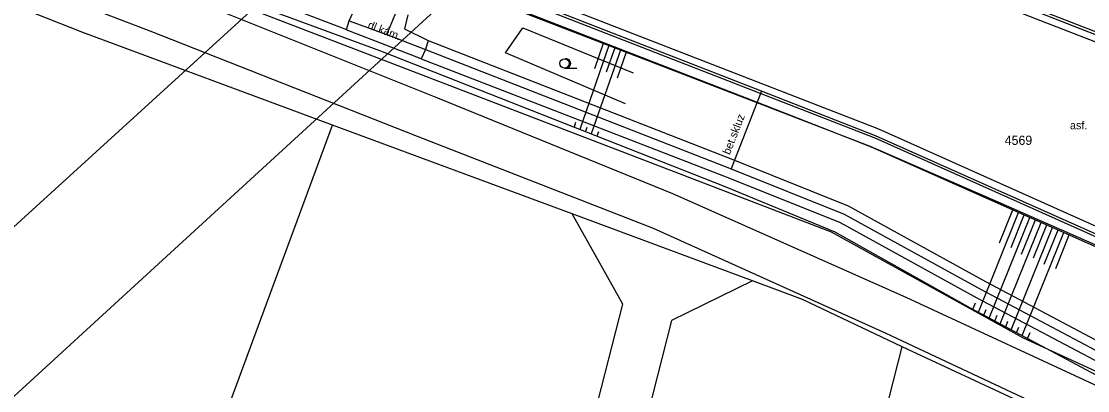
# Model space of a CAD drawing. Extents: x -540150 to -533593, y -1185082 to -1180066.
# Drawn here: x -535773.5 to -535686.9, y -1182396.8 to -1182366.8 of the extents above; entities that cross this region are included whole.
import ezdxf

# ---------------------------------------------------------------- set-up
doc = ezdxf.new("R2010")
doc.units = 0
for name, color, linetype in [('KN_HRAN_PARCEL', 7, 'Continuous'), ('KN_PARC_Č', 7, 'Continuous'), ('KN_VKP_HRAN_', 7, 'Continuous'), ('Vrstva 1', 7, 'Continuous'), ('Vrstva 10', 7, 'Continuous'), ('Vrstva 11', 7, 'Continuous'), ('Vrstva 14', 7, 'Continuous'), ('Vrstva 15', 7, 'Continuous'), ('Vrstva 21', 7, 'Continuous'), ('Vrstva 36', 7, 'Continuous'), ('Vrstva 40', 7, 'Continuous'), ('Vrstva 9', 7, 'Continuous')]:
    doc.layers.add(name, color=color, linetype=linetype)

msp = doc.modelspace()

# ---------------------------------------------------------------- linework, layer by layer
at = {"layer": 'KN_HRAN_PARCEL'}
for p, q in [((-535768.53, -1182367.745), (-535832.33, -1182342.325)), ((-535765.15, -1182361.885), (-535707.78, -1182383.915)), ((-535748.25, -1182375.265), (-535768.53, -1182367.745)), ((-535765.23, -1182421.115), (-535748.25, -1182375.265)), ((-535728.8, -1182382.465), (-535748.25, -1182375.265)), ((-535714.15, -1182387.895), (-535728.8, -1182382.465)), ((-535724.68, -1182389.775), (-535728.8, -1182382.465)), ((-535707.78, -1182383.915), (-535692.17, -1182392.505)), ((-535714.15, -1182387.895), (-535720.72, -1182391.115)), ((-535710.1, -1182389.395), (-535714.15, -1182387.895)), ((-535735.93, -1182433.845), (-535724.68, -1182389.775)), ((-535702, -1182393.255), (-535710.1, -1182389.395)), ((-535720.72, -1182391.115), (-535742.24, -1182474.445)), ((-535692.17, -1182392.505), (-535671.39, -1182402.125)), ((-535723.92, -1182477.975), (-535702, -1182393.255)), ((-535688.4, -1182399.565), (-535702, -1182393.255))]:
    msp.add_line(p, q, dxfattribs=at)
at = {"layer": 'KN_VKP_HRAN_'}
for p, q in [((-535717.07, -1182372.165), (-535762.24, -1182354.745)), ((-535704.51, -1182377.005), (-535717.07, -1182372.165)), ((-535694.21, -1182381.515), (-535704.51, -1182377.005)), ((-535649.43, -1182401.145), (-535694.21, -1182381.515))]:
    msp.add_line(p, q, dxfattribs=at)
at = {"layer": 'Vrstva 1'}
for points in [[(-535333.019, -1181707.832), (-535332.528, -1181735.448), (-535362.49, -1181817.717), (-535394.17, -1181900.488), (-535426.424, -1181985.389), (-535455.768, -1182060.901), (-535484.739, -1182136.414), (-535558.599, -1182202.844), (-535640.844, -1182277.719), (-535712.992, -1182341.229), (-535787.765, -1182409.749), (-535866.419, -1182480.663), (-535946.042, -1182552.999), (-536025.292, -1182625.409), (-536105.737, -1182698.417), (-536184.987, -1182770.529), (-536271.131, -1182848.999), (-536335.755, -1182908.243), (-536401.721, -1182968.908), (-536461.289, -1183023.605), (-536493.807, -1183052.389)], [(-535872.16, -1182472.665), (-535794.869, -1182402.38), (-535723.861, -1182337.708), (-535647.76, -1182268.725)]]:
    msp.add_lwpolyline(points, dxfattribs=at)
at = {"layer": 'Vrstva 10'}
for p, q in [((-535703.891, -1182375.586), (-535741.114, -1182361.123)), ((-535699.193, -1182363.48), (-535661.969, -1182377.991)), ((-535667.467, -1182391.918), (-535703.891, -1182375.586))]:
    msp.add_line(p, q, dxfattribs=at)
at = {"layer": 'Vrstva 11'}
for p, q in [((-535780.744, -1182360.803), (-535763.089, -1182367.602)), ((-535762.769, -1182361.492), (-535747.121, -1182367.493)), ((-535739.705, -1182373.069), (-535760.007, -1182364.914)), ((-535742.129, -1182366.29), (-535742.41, -1182367.447)), ((-535741.063, -1182369.876), (-535747.131, -1182367.518)), ((-535742.41, -1182367.447), (-535740.475, -1182368.384)), ((-535763.089, -1182367.602), (-535741.39, -1182376.146)), ((-535740.475, -1182368.384), (-535715.619, -1182378.107)), ((-535741.063, -1182369.876), (-535716.171, -1182379.501)), ((-535720.618, -1182380.823), (-535739.705, -1182373.069)), ((-535741.39, -1182376.146), (-535722.225, -1182383.603)), ((-535667.689, -1182392.394), (-535704.158, -1182376.108)), ((-535715.619, -1182378.107), (-535706.385, -1182381.802)), ((-535716.171, -1182379.501), (-535707.029, -1182383.16)), ((-535701.681, -1182389.247), (-535720.618, -1182380.823)), ((-535706.385, -1182381.802), (-535695.243, -1182387.942)), ((-535722.225, -1182383.603), (-535703.319, -1182392.149)), ((-535707.029, -1182383.16), (-535695.957, -1182389.262)), ((-535695.243, -1182387.942), (-535683.673, -1182394.071)), ((-535683.563, -1182397.636), (-535701.681, -1182389.247)), ((-535695.957, -1182389.262), (-535684.333, -1182395.419)), ((-535703.319, -1182392.149), (-535685.394, -1182400.541))]:
    msp.add_line(p, q, dxfattribs=at)
for points in [[(-535704.158, -1182376.108), (-535713.434, -1182372.492), (-535741.304, -1182361.626)], [(-535661.695, -1182377.53), (-535663.441, -1182376.847), (-535699.109, -1182362.896)], [(-535747.131, -1182367.518), (-535747.121, -1182367.493), (-535746.892, -1182366.778), (-535746.58, -1182366.094), (-535746.564, -1182366.052)], [(-535740.475, -1182368.384), (-535740.713, -1182369.106), (-535741.063, -1182369.876)]]:
    msp.add_lwpolyline(points, dxfattribs=at)
at = {"layer": 'Vrstva 14'}
for p, q in [((-535744.326, -1182369.239), (-535763.192, -1182362.306)), ((-535743.833, -1182367.883), (-535743.035, -1182365.943)), ((-535746.892, -1182366.778), (-535743.833, -1182367.883)), ((-535743.833, -1182367.883), (-535740.713, -1182369.106)), ((-535716.303, -1182380.276), (-535744.326, -1182369.239)), ((-535740.713, -1182369.106), (-535715.895, -1182378.804)), ((-535713.434, -1182372.492), (-535713.784, -1182373.393)), ((-535704.509, -1182377.009), (-535668.06, -1182393.238)), ((-535715.895, -1182378.804), (-535706.707, -1182382.481)), ((-535707.44, -1182383.93), (-535716.303, -1182380.276)), ((-535706.707, -1182382.481), (-535695.6, -1182388.602)), ((-535696.46, -1182390.103), (-535707.44, -1182383.93)), ((-535695.6, -1182388.602), (-535684.003, -1182394.745)), ((-535684.744, -1182396.346), (-535696.46, -1182390.103))]:
    msp.add_line(p, q, dxfattribs=at)
for points in [[(-535741.648, -1182362.53), (-535713.784, -1182373.393), (-535704.509, -1182377.009)], [(-535713.784, -1182373.393), (-535715.619, -1182378.107), (-535715.895, -1182378.804)]]:
    msp.add_lwpolyline(points, dxfattribs=at)
at = {"layer": 'Vrstva 15'}
for p, q in [((-535725.78, -1182368.716), (-535728.18, -1182375.598)), ((-535724.848, -1182369.08), (-535727.249, -1182375.965)), ((-535726.246, -1182368.534), (-535726.995, -1182370.682)), ((-535725.314, -1182368.898), (-535726.033, -1182370.959)), ((-535724.382, -1182369.261), (-535725.139, -1182371.432)), ((-535728.519, -1182375.051), (-535728.646, -1182375.415)), ((-535727.6, -1182375.453), (-535727.715, -1182375.781)), ((-535726.66, -1182375.793), (-535726.784, -1182376.148)), ((-535694.093, -1182384.818), (-535693.009, -1182382.13)), ((-535695.821, -1182390.443), (-535692.551, -1182382.333)), ((-535694.933, -1182390.916), (-535691.637, -1182382.74)), ((-535693.162, -1182385.185), (-535692.094, -1182382.537)), ((-535692.306, -1182385.737), (-535691.18, -1182382.944)), ((-535694.046, -1182391.389), (-535690.723, -1182383.147)), ((-535693.159, -1182391.862), (-535689.809, -1182383.554)), ((-535692.271, -1182392.335), (-535688.895, -1182383.961)), ((-535691.341, -1182386.018), (-535690.266, -1182383.351)), ((-535690.474, -1182386.541), (-535689.352, -1182383.758)), ((-535689.535, -1182386.887), (-535688.437, -1182384.165)), ((-535696.265, -1182390.207), (-535696.047, -1182389.666)), ((-535695.377, -1182390.68), (-535695.192, -1182390.222)), ((-535694.49, -1182391.153), (-535694.301, -1182390.684)), ((-535693.602, -1182391.626), (-535693.417, -1182391.166)), ((-535692.714, -1182392.099), (-535692.533, -1182391.649)), ((-535691.826, -1182392.572), (-535691.628, -1182392.08))]:
    msp.add_line(p, q, dxfattribs=at)
at = {"layer": 'Vrstva 21'}
msp.add_lwpolyline([(-535724.46, -1182373.525), (-535734.21, -1182369.385), (-535732.81, -1182367.345), (-535723.855, -1182370.997)], dxfattribs=at)
at = {"layer": 'Vrstva 36'}
msp.add_line((-535729.413, -1182370.62), (-535728.413, -1182370.62), dxfattribs=at)
msp.add_circle((-535729.413, -1182370.245), 0.375, dxfattribs=at)
msp.add_arc((-535729.288, -1182370.245), 0.375, 260.40593, 99.59407, dxfattribs=at)
at = {"layer": 'Vrstva 9'}
for p, q in [((-535741.376, -1182361.813), (-535704.231, -1182376.294)), ((-535661.622, -1182377.344), (-535699.036, -1182362.71)), ((-535704.231, -1182376.294), (-535667.771, -1182392.577))]:
    msp.add_line(p, q, dxfattribs=at)

# ---------------------------------------------------------------- texts
at = {"layer": 'KN_PARC_Č'}
msp.add_text('4569', height=0.75, dxfattribs=at).set_placement((-535693.68, -1182376.855))
at = {"layer": 'Vrstva 40'}
for s, rotation, p in [('dl.kám.', 338.76408, (-535745.447, -1182367.368)), ('bet.skluz', 68.69957, (-535716.002, -1182377.701))]:
    msp.add_text(s, height=0.65, rotation=rotation, dxfattribs=at).set_placement(p)
msp.add_text('asf.', height=0.65, dxfattribs=at).set_placement((-535688.381, -1182375.589))

doc.saveas('drawing.dxf')
